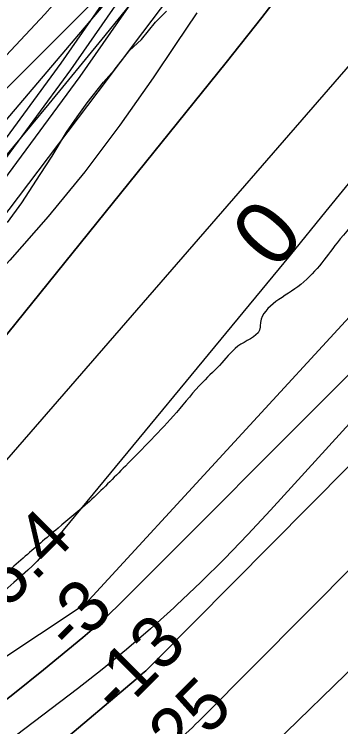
# Model space of a CAD drawing. Extents: x 3279314 to 3317160, y 734079 to 759431.
# Drawn here: x 3307900 to 3308322, y 739983 to 740907 of the extents above; entities that cross this region are included whole.
import ezdxf

# ---------------------------------------------------------------- set-up
doc = ezdxf.new("R2010")
doc.units = 0
for name, color, linetype in [('V-RIVR-EDGE', 7, 'Continuous'), ('V-RIVR-RANG', 7, 'Continuous'), ('V-ROAD-CNTR', 7, 'Continuous'), ('V-SITE-VEGE', 7, 'Continuous'), ('V-TOPO-DPTH', 7, 'Continuous'), ('V-TOPO-MAJR', 7, 'Continuous'), ('V-TOPO-MAJR-IDEN', 7, 'Continuous'), ('V-TOPO-MINR', 7, 'Continuous'), ('V-TOPO-WATR', 7, 'Continuous'), ('V-WETL-SWMP', 7, 'Continuous')]:
    doc.layers.add(name, color=color, linetype=linetype)

msp = doc.modelspace()

# ---------------------------------------------------------------- linework, layer by layer
at = {"layer": 'V-RIVR-EDGE'}
msp.add_spline([(3309040.21, 741732.54), (3309028.18, 741728.84), (3309017.81, 741727.21), (3309009.52, 741727.23), (3309008.27, 741725.58), (3309011.16, 741718.11), (3309014.05, 741714.78), (3309020.26, 741713.53), (3309029.38, 741711.43), (3309039.32, 741708.09), (3309040.15, 741708.5), (3309045.97, 741716.78), (3309049.7, 741715.11), (3309052.17, 741710.96), (3309053.82, 741705.57), (3309052.15, 741699.77), (3309043.81, 741680.31), (3309038.41, 741675.35), (3309035.51, 741675.36), (3309030.54, 741677.03), (3309009.82, 741680.81), (3308994.49, 741681.26), (3308992, 741679.61), (3308989.07, 741670.5), (3308989.47, 741662.62), (3308992.34, 741653.08), (3308996.88, 741644.36), (3309004.34, 741641.86), (3309009.31, 741643.09), (3309010.98, 741645.16), (3309021.79, 741660.05), (3309026.37, 741668.33), (3309029.69, 741669.57), (3309033.01, 741669.56), (3309030.93, 741667.08), (3309029.24, 741657.13), (3309028.38, 741640.97), (3309029.57, 741622.32), (3309024.96, 741599.53), (3309017.87, 741583.38), (3309017.46, 741584.21), (3309015.82, 741593.34), (3309012.1, 741595), (3309011.27, 741597.08), (3309010.87, 741600.39), (3309012.12, 741602.88), (3309015.43, 741602.46), (3309017.1, 741606.6), (3309017.11, 741611.16), (3309015.87, 741611.99), (3309013.8, 741613.24), (3309007.16, 741609.52), (3309003.43, 741609.53), (3308992.66, 741612.05), (3308990.17, 741613.29), (3308984.77, 741607.92), (3308975.23, 741604.21), (3308961.13, 741602.18), (3308956.16, 741601.36), (3308950.77, 741600.54), (3308950.76, 741597.64), (3308951.99, 741592.67), (3308959.85, 741588.09), (3308967.72, 741584.34), (3308974.75, 741576.03), (3308981.35, 741565.65), (3308990.05, 741561.07), (3308995.85, 741561.47), (3309001.66, 741564.77), (3309007.07, 741573.88), (3309009.98, 741578.43), (3309014.13, 741579.66), (3309015.37, 741577.17), (3309014.53, 741573.03), (3309004.56, 741562.69), (3308997.9, 741553.18), (3308990, 741542.83), (3308983.75, 741529.58), (3308981.26, 741528.76), (3308980.02, 741529.18), (3308980.03, 741534.15), (3308975.9, 741537.89), (3308964.7, 741537.92), (3308961.8, 741537.1), (3308951.85, 741537.12), (3308949.78, 741535.47), (3308950.18, 741530.08), (3308954.3, 741518.88), (3308955.93, 741511.42), (3308955.1, 741509.35), (3308953, 741498.57), (3308955.49, 741497.33), (3308960.48, 741504.36), (3308970.88, 741520.08), (3308974.2, 741522.15), (3308979.18, 741524.62), (3308980, 741523.38), (3308980, 741520.48), (3308972.1, 741510.55), (3308961.69, 741493.99), (3308955.88, 741488.62), (3308948.83, 741486.15), (3308930.99, 741481.22), (3308928.5, 741479.57), (3308928.9, 741475.42), (3308930.97, 741473.76), (3308944.24, 741474.97), (3308946.3, 741470.41), (3308946.26, 741452.58), (3308947.03, 741428.54), (3308944.5, 741414.04), (3308931.98, 741376.77), (3308917.4, 741350.28), (3308901.19, 741328.76), (3308890.39, 741322.57), (3308879.19, 741317.63), (3308866.71, 741299.42), (3308856.31, 741284.11), (3308846.73, 741264.65), (3308838.39, 741244.78), (3308833.37, 741226.97), (3308830.03, 741215.79), (3308822.54, 741203.78), (3308819.62, 741195.09), (3308815.83, 741172.3), (3308808.75, 741156.98), (3308782.94, 741113.53), (3308764.22, 741084.14), (3308753.4, 741068.42), (3308733.01, 741037.38), (3308710.97, 741005.94), (3308697.25, 740991.05), (3308682.29, 740974.92), (3308654.03, 740941.83), (3308634.09, 740924.89), (3308603.79, 740907.97), (3308586.36, 740900.55), (3308571.43, 740898.1), (3308550.28, 740889.86), (3308534.09, 740879.54), (3308512.06, 740857.63), (3308480.47, 740819.99), (3308469.66, 740808.41), (3308461.76, 740797.65), (3308444.28, 740766.61), (3308430.97, 740747.58), (3308396.46, 740703.73), (3308351.56, 740650.37), (3308317.89, 740610.66), (3308266.77, 740553.59), (3308218.15, 740503.14), (3308218.14, 740501.07), (3308193.22, 740479.16), (3308168.29, 740454.77), (3308143.77, 740429.96), (3308109.69, 740390.67), (3308043.61, 740321.2), (3307997.08, 740275.31), (3307956.37, 740240.59), (3307911.1, 740201.74), (3307864.16, 740160), (3307754.94, 740076.13), (3307739.58, 740067.87), (3307729.62, 740060.85), (3307712.18, 740048.46), (3307676.46, 740019.54), (3307643.22, 739984.39), (3307612.06, 739956.69), (3307595.05, 739947.2), (3307578.03, 739940.2), (3307551.89, 739925.34), (3307534.86, 739914.19), (3307530.29, 739909.64), (3307529.04, 739904.67), (3307528.57, 739882.71), (3307526.06, 739874.42), (3307520.23, 739864.49), (3307489.1, 739845.5), (3307433.05, 739808.34), (3307359.15, 739756.29), (3307326.76, 739732.75), (3307300.61, 739718.72), (3307289.4, 739710.87), (3307265.32, 739693.52), (3307222.97, 739665.03), (3307181.46, 739639.02), (3307081, 739576.68), (3307005.45, 739529.62), (3306949.81, 739491.62), (3306933.62, 739480.89), (3306931.54, 739478.82), (3306930.29, 739473.43), (3306926.84, 739467.84)], degree=3, dxfattribs=at)
at = {"layer": 'V-ROAD-CNTR'}
for points in [[(3308706.08, 741895.28), (3308603.71, 741741.96), (3308518.01, 741612.01), (3308485.63, 741533.97), (3308412.23, 741390.14), (3308379.71, 741319.5), (3308323.78, 741252.64), (3308215.8, 741141.76), (3308119.91, 741086.39), (3308071.48, 741004.16), (3307960.21, 740843.49), (3307862.97, 740711.46), (3307723.28, 740567.16), (3307620.62, 740450.31), (3307496.97, 740337.52), (3307353.84, 740194.14), (3307263.57, 740142.29)], [(3308718.94, 741887.53), (3308616.21, 741733.66), (3308531.32, 741604.94), (3308499.26, 741527.68), (3308425.73, 741383.6), (3308392.5, 741311.41), (3308334.92, 741242.58), (3308225.1, 741129.81), (3308130.83, 741075.37), (3308084.13, 740996.07), (3307972.42, 740834.77), (3307874.45, 740701.75), (3307734.31, 740556.99), (3307631.34, 740439.79), (3307507.33, 740326.67), (3307363.05, 740182.13), (3307271.04, 740129.28)], [(3308718.94, 741887.53), (3308616.21, 741733.66), (3308531.32, 741604.94), (3308499.26, 741527.68), (3308425.73, 741383.6), (3308392.5, 741311.41), (3308334.92, 741242.58), (3308225.1, 741129.81), (3308130.83, 741075.37), (3308084.13, 740996.07), (3307972.42, 740834.77), (3307874.45, 740701.75), (3307734.31, 740556.99), (3307631.34, 740439.79), (3307507.33, 740326.67), (3307363.05, 740182.13), (3307271.04, 740129.28)], [(3308731.81, 741879.78), (3308628.71, 741725.37), (3308544.63, 741597.87), (3308512.89, 741521.39), (3308439.23, 741377.05), (3308405.29, 741303.32), (3308346.06, 741232.52), (3308234.4, 741117.85), (3308141.75, 741064.36), (3308096.77, 740987.98), (3307984.62, 740826.05), (3307885.93, 740692.04), (3307745.34, 740546.81), (3307642.06, 740429.26), (3307517.7, 740315.83), (3307416.57, 740212.63), (3307278.51, 740116.27)]]:
    msp.add_lwpolyline(points, dxfattribs=at)
at = {"layer": 'V-SITE-VEGE'}
msp.add_lwpolyline([(3307891.04, 740636.8), (3307909.37, 740662.23), (3307933.33, 740698.97), (3307948.84, 740722.99), (3307967.16, 740754.08), (3307981.26, 740773.86), (3307993.95, 740792.23), (3308015.1, 740819.08), (3308029.2, 740834.63), (3308048.94, 740860.07), (3308064.46, 740874.2), (3308082.79, 740896.82), (3308096.9, 740910.95)], dxfattribs=at)
at = {"layer": 'V-TOPO-DPTH'}
for p, q in [((3308202.4, 739928.46), (3309037.26, 740738.28)), ((3309037.26, 740738.28), (3308202.4, 739928.46))]:
    msp.add_line(p, q, dxfattribs=at)
for points in [[(3309461.69, 741454.61), (3308956.03, 740796.73), (3308750.36, 740598.36), (3308647.87, 740498.83), (3308545.83, 740398.83), (3308444.47, 740298.14), (3308343.58, 740196.99), (3308142.75, 739994.29), (3308138.69, 739990.25), (3308134.58, 739986.26), (3308130.42, 739982.33), (3308126.22, 739978.45), (3308092.2, 739947.5), (3308075.01, 739932.25), (3308057.58, 739917.29), (3308039.77, 739902.78), (3308021.72, 739888.56), (3308003.47, 739874.58), (3307985.18, 739860.65), (3307966.86, 739846.76), (3307948.51, 739832.92), (3307463.51, 739468.11), (3307294.16, 739468.03)], [(3309461.69, 741454.61), (3308956.03, 740796.73), (3308750.36, 740598.36), (3308647.87, 740498.83), (3308545.83, 740398.83), (3308444.47, 740298.14), (3308343.58, 740196.99), (3308142.75, 739994.29), (3308138.69, 739990.25), (3308134.58, 739986.26), (3308130.42, 739982.33), (3308126.22, 739978.45), (3308092.2, 739947.5), (3308075.01, 739932.25), (3308057.58, 739917.29), (3308039.77, 739902.78), (3308021.72, 739888.56), (3308003.47, 739874.58), (3307985.18, 739860.65), (3307966.86, 739846.76), (3307948.51, 739832.92), (3307463.51, 739468.11)], [(3306948.71, 739467.85), (3306669.4, 739467.71), (3306699.18, 739487.38), (3306795.38, 739551.69), (3306951.48, 739656.99), (3306969.15, 739669.34), (3306986.54, 739682.07), (3307003.5, 739695.38), (3307020.17, 739709.06), (3307775.89, 740350.58), (3308174.22, 740844.2), (3308220.13, 740902.58), (3308265.03, 740961.71), (3308308.42, 741021.96), (3308350.8, 741082.94)], [(3306948.71, 739467.85), (3307122.06, 739467.94), (3307147.51, 739485.54), (3307187.04, 739513.42), (3307226.4, 739541.55), (3307557.92, 739780.83), (3307608.4, 739817.06), (3307659.01, 739853.1), (3307709.81, 739888.87), (3307760.75, 739924.46), (3307783.09, 739939.97), (3307822.59, 739968.14), (3307861.61, 739996.94), (3307899.91, 740026.69), (3307937.73, 740057.07), (3307988.47, 740098.87), (3308000.41, 740109), (3308012.14, 740119.35), (3308023.57, 740130.04), (3308034.78, 740140.96), (3308650.32, 740757.75)], [(3308650.32, 740757.75), (3308034.78, 740140.96), (3308023.57, 740130.04), (3308012.14, 740119.35), (3308000.41, 740109), (3307988.47, 740098.87), (3307937.73, 740057.07), (3307899.91, 740026.69), (3307861.61, 739996.94), (3307822.59, 739968.14), (3307783.09, 739939.97), (3307760.75, 739924.46), (3307709.81, 739888.87), (3307659.01, 739853.1), (3307608.4, 739817.06), (3307557.92, 739780.83), (3307226.4, 739541.55), (3307187.04, 739513.42), (3307147.51, 739485.54), (3307122.06, 739467.94)], [(3308349.32, 740708.36), (3308303.19, 740651.46), (3308256.8, 740594.76), (3307940.49, 740210.65), (3307934.95, 740204.22), (3307929.24, 740197.97), (3307923.25, 740191.97), (3307917.09, 740186.14), (3307899.2, 740169.97), (3307883.78, 740156.39), (3307868.13, 740143.08), (3307852.15, 740130.19), (3307835.94, 740117.57), (3307098.65, 739558.78)], [(3308349.32, 740708.36), (3308303.19, 740651.46), (3308256.8, 740594.76), (3307940.49, 740210.65), (3307934.95, 740204.22), (3307929.24, 740197.97), (3307923.25, 740191.97), (3307917.09, 740186.14), (3307899.2, 740169.97), (3307883.78, 740156.39), (3307868.13, 740143.08), (3307852.15, 740130.19), (3307835.94, 740117.57), (3307098.65, 739558.78)], [(3307122.06, 739467.94), (3307294.16, 739468.03), (3307338.54, 739499.22), (3307413.61, 739552.31), (3307440.38, 739571.27), (3307467.14, 739590.26), (3307493.87, 739609.28), (3307520.58, 739628.34), (3307547.24, 739647.45), (3307573.87, 739666.62), (3307600.43, 739685.87), (3307626.96, 739705.18), (3307718.59, 739772.13), (3307778.89, 739817.18), (3307838.54, 739863.08), (3307897.18, 739910.25), (3307955.16, 739958.26), (3308057.38, 740044.78), (3308063.68, 740050.25), (3308069.87, 740055.82), (3308075.92, 740061.56), (3308081.86, 740067.41), (3308483.35, 740472.69)], [(3307294.16, 739468.03), (3307338.54, 739499.22), (3307413.61, 739552.31), (3307440.38, 739571.27), (3307467.14, 739590.26), (3307493.87, 739609.28), (3307520.58, 739628.34), (3307547.24, 739647.45), (3307573.87, 739666.62), (3307600.43, 739685.87), (3307626.96, 739705.18), (3307718.59, 739772.13), (3307778.89, 739817.18), (3307838.54, 739863.08), (3307897.18, 739910.25), (3307955.16, 739958.26), (3308057.38, 740044.78), (3308063.68, 740050.25), (3308069.87, 740055.82), (3308075.92, 740061.56), (3308081.86, 740067.41), (3308483.35, 740472.69)]]:
    msp.add_lwpolyline(points, dxfattribs=at)
at = {"layer": 'V-TOPO-MAJR'}
msp.add_lwpolyline([(3308080.79, 740958.58), (3308013.01, 740874.54), (3307944.67, 740790.94), (3307875.51, 740708.03), (3307805.8, 740625.57), (3307693.92, 740494.54), (3307679.52, 740478.14), (3307664.84, 740462.01), (3307649.72, 740446.28), (3307634.32, 740430.82), (3307486.77, 740286.72), (3307396.4, 740200.49), (3307304.74, 740115.69), (3307211.15, 740033.03), (3307116.26, 739951.79), (3306921.78, 739789.15), (3306914.7, 739783.37), (3306907.55, 739777.7), (3306900.26, 739772.19), (3306892.89, 739766.78), (3306780.75, 739686.49), (3306730.15, 739651.56), (3306678.79, 739617.81), (3306626.31, 739585.84)], dxfattribs=at)
at = {"layer": 'V-TOPO-MINR'}
msp.add_line((3309037.26, 740738.28), (3308202.4, 739928.46), dxfattribs=at)
for points in [[(3306220.74, 739467.48), (3306770.83, 739844.49), (3306796.76, 739862.49), (3306822.55, 739880.69), (3306848.11, 739899.21), (3306873.53, 739917.92), (3306898.62, 739937.07), (3306923.41, 739956.58), (3306947.76, 739976.65), (3306971.82, 739997.08), (3307562.25, 740510.06), (3307576.72, 740523.02), (3307590.91, 740536.28), (3307604.69, 740549.97), (3307618.19, 740563.95), (3307939.38, 740906.91), (3307998.89, 740974.82), (3308055.22, 741045.11), (3308106.8, 741118.97), (3308155.19, 741195.21), (3308247.17, 741351.28), (3308532.55, 742003.82)], [(3309355.62, 741835.05), (3308765.24, 740990.87), (3308755.86, 740978.02), (3308746.16, 740965.43), (3308735.96, 740953.23), (3308725.44, 740941.3), (3307991.56, 740141.95), (3307873, 740063.6), (3307814, 740024), (3307755.39, 739983.86), (3307697.36, 739942.88), (3307639.71, 739901.35), (3307160.12, 739550.65), (3307139.53, 739535.74), (3307118.85, 739520.96), (3307098.04, 739506.37), (3307077.13, 739491.91), (3307042.07, 739467.9)], [(3308935.67, 741791.7), (3308903.82, 741727.02), (3308870.54, 741663.06), (3308836.32, 741599.58), (3308563.01, 741105.83), (3307846.47, 740279.74), (3307071.22, 739632.85), (3307058, 739622.17), (3307044.57, 739611.78), (3307030.81, 739601.82), (3307016.84, 739592.14), (3306923.51, 739529.67), (3306905.88, 739518.21), (3306888.04, 739507.09), (3306869.91, 739496.46), (3306851.58, 739486.16), (3306833.09, 739476.1), (3306817.81, 739467.78)], [(3309461.69, 741454.61), (3308956.03, 740796.73), (3308750.36, 740598.36), (3308647.87, 740498.83), (3308545.83, 740398.83), (3308444.47, 740298.14), (3308343.58, 740196.99), (3308142.75, 739994.29), (3308138.69, 739990.25), (3308134.58, 739986.26), (3308130.42, 739982.33), (3308126.22, 739978.45), (3308092.2, 739947.5), (3308075.01, 739932.25), (3308057.58, 739917.29), (3308039.77, 739902.78), (3308021.72, 739888.56), (3308003.47, 739874.58), (3307985.18, 739860.65), (3307966.86, 739846.76), (3307948.51, 739832.92), (3307463.51, 739468.11)], [(3308326.49, 741286.48), (3307777.19, 740638.29), (3307755.02, 740612.44), (3307732.66, 740586.75), (3307710, 740561.33), (3307687.15, 740536.08), (3307647.29, 740492.54), (3307644.19, 740489.22), (3307641.03, 740485.96), (3307637.79, 740482.77), (3307634.51, 740479.63), (3306896.12, 739791.52), (3306723.91, 739714.96), (3306638.84, 739674.76)], [(3308350.8, 741082.94), (3308308.42, 741021.96), (3308265.03, 740961.71), (3308220.13, 740902.58), (3308174.22, 740844.2), (3307775.89, 740350.58), (3307020.17, 739709.06), (3307003.5, 739695.38), (3306986.54, 739682.07), (3306969.15, 739669.34), (3306951.48, 739656.99), (3306795.38, 739551.69), (3306699.18, 739487.38), (3306669.4, 739467.71)], [(3308123.52, 740960.1), (3308065.75, 740883.17), (3308007.82, 740806.36), (3307814.56, 740550.91), (3307804.25, 740537.18), (3307794, 740523.4), (3307783.85, 740509.54), (3307773.77, 740495.64), (3307773.29, 740494.97), (3307763.27, 740481.55), (3307752.95, 740468.37), (3307742.18, 740455.55), (3307731.12, 740442.98), (3307711.59, 740421.56), (3307710.03, 740419.9), (3307708.45, 740418.28), (3307706.81, 740416.7), (3307705.15, 740415.16), (3307643.98, 740360.12), (3307611.52, 740331.31), (3307578.8, 740302.79), (3307545.7, 740274.72), (3307512.34, 740246.95), (3306951.22, 739786.18)], [(3308136.29, 740908.75), (3308108.57, 740867.95), (3308079.54, 740824.65), (3308036.23, 740763.05), (3307991.16, 740702.84), (3307943.45, 740644.7), (3307893.98, 740587.94), (3307742.94, 740422.25), (3307733.6, 740412.33), (3307724.07, 740402.6), (3307714.25, 740393.17), (3307704.22, 740383.94), (3307098.56, 739843.39), (3307074.77, 739822.68), (3307050.66, 739802.37), (3307026.05, 739782.66), (3307001.12, 739763.36), (3306975.79, 739744.55), (3306950.27, 739726.02), (3306924.46, 739707.89), (3306898.45, 739690.04), (3306568.92, 739467.66)], [(3308804.96, 740893.57), (3308231.66, 740263.88), (3308202.11, 740232.21), (3308172.05, 740201.04), (3308141.22, 740170.63), (3308109.9, 740140.72), (3308106.16, 740137.24), (3308075.93, 740109.91), (3308045.16, 740083.21), (3308013.61, 740057.44), (3307981.53, 740032.29), (3307800.02, 739894.37), (3307760.97, 739864.99), (3307721.74, 739835.86), (3307682.24, 739807.09), (3307642.57, 739778.56), (3307602.76, 739750.22), (3307562.96, 739721.86), (3307523.17, 739693.48), (3307483.39, 739665.1), (3307296.43, 739531.63), (3307237.18, 739489.75), (3307205.97, 739467.98)], [(3308650.32, 740757.75), (3308034.78, 740140.96), (3308023.57, 740130.04), (3308012.14, 740119.35), (3308000.41, 740109), (3307988.47, 740098.87), (3307937.73, 740057.07), (3307899.91, 740026.69), (3307861.61, 739996.94), (3307822.59, 739968.14), (3307783.09, 739939.97), (3307760.75, 739924.46), (3307709.81, 739888.87), (3307659.01, 739853.1), (3307608.4, 739817.06), (3307557.92, 739780.83), (3307226.4, 739541.55), (3307187.04, 739513.42), (3307147.51, 739485.54), (3307122.06, 739467.94)], [(3308483.35, 740472.69), (3308081.86, 740067.41), (3308075.92, 740061.56), (3308069.87, 740055.82), (3308063.68, 740050.25), (3308057.38, 740044.78), (3307955.16, 739958.26), (3307897.18, 739910.25), (3307838.54, 739863.08), (3307778.89, 739817.18), (3307718.59, 739772.13), (3307626.96, 739705.18), (3307600.43, 739685.87), (3307573.87, 739666.62), (3307547.24, 739647.45), (3307520.58, 739628.34), (3307493.87, 739609.28), (3307467.14, 739590.26), (3307440.38, 739571.27), (3307413.61, 739552.31), (3307338.54, 739499.22), (3307294.16, 739468.03)]]:
    msp.add_lwpolyline(points, dxfattribs=at)
at = {"layer": 'V-TOPO-WATR'}
msp.add_lwpolyline([(3308349.32, 740708.36), (3308303.19, 740651.46), (3308256.8, 740594.76), (3307940.49, 740210.65), (3307934.95, 740204.22), (3307929.24, 740197.97), (3307923.25, 740191.97), (3307917.09, 740186.14), (3307899.2, 740169.97), (3307883.78, 740156.39), (3307868.13, 740143.08), (3307852.15, 740130.19), (3307835.94, 740117.57), (3307098.65, 739558.78)], dxfattribs=at)
at = {"layer": 'V-WETL-SWMP'}
msp.add_line((3307731.94, 740652.95), (3308052.6, 740973.86), dxfattribs=at)
msp.add_line((3307731.94, 740652.95), (3308052.6, 740973.86), dxfattribs=at)

# ---------------------------------------------------------------- texts
at = {"layer": 'V-RIVR-RANG'}
for s, p in [('5.4', (3307890.88, 740135.17)), ('-3', (3307974.31, 740077.22)), ('-13', (3308034.09, 739995.54)), ('-25', (3308093.87, 739913.86))]:
    msp.add_text(s, height=67, rotation=45.103, dxfattribs=at).set_placement(p)
at = {"layer": 'V-TOPO-MAJR-IDEN'}
msp.add_text('0', height=83, rotation=48.57909, dxfattribs=at).set_placement((3308237.34, 740572.71))

doc.saveas('drawing.dxf')
